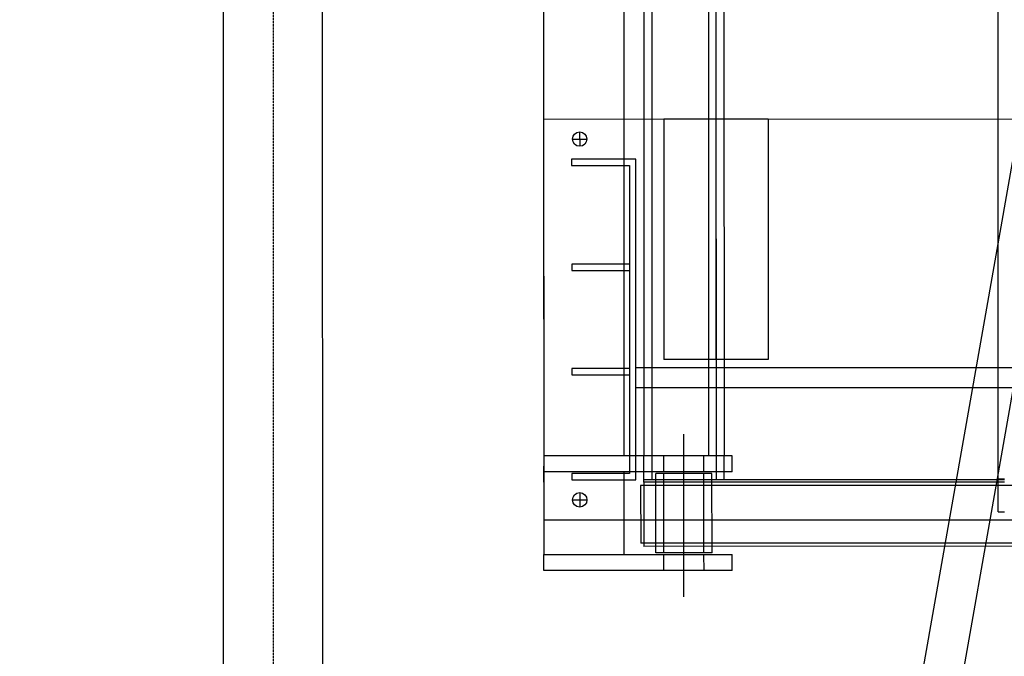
# Model space of a CAD drawing. Header units: metres. Extents: x -270273 to 328371, y -146885 to 591473.
# Tile 348 of 473: x -23230 to -22002, y 450678 to 451472. Entities that reach past the tile are written whole.
import ezdxf
from ezdxf.lldxf.tags import DXFTag

# ---------------------------------------------------------------- set-up
doc = ezdxf.new("R2010")
doc.units = ezdxf.units.M
doc.linetypes.add('DASHED', pattern=[19.05, 12.7, -6.35])
doc.linetypes.add('STIPPELFIJN', pattern=[0.375, 0.25, -0.125])
doc.layers.get('0').update_dxf_attribs({"color": 151})
for name, color, linetype in [('B-XX-GR-KRUIDEN-G', 98, 'Continuous'), ('B-XX-VH-KANTVERHARDING-G', 253, 'Continuous'), ('Iv-status-nieuw', 170, 'Continuous')]:
    doc.layers.add(name, color=color, linetype=linetype)
doc.layers.add('B-XX-KL-ELEKTRA-G_HDSR', color=190, linetype='HDSR_Elektra', transparency=0.5)
doc.styles.get("Standard").update_dxf_attribs({"font": 'iv-font.shx'})
tags = doc.linetypes.add('HDSR_Elektra', pattern='A,25,-2,["E",Standard,S=1.5,R=0,X=0,Y=-0.75],-4', length=31).pattern_tags.tags
tags[6] = DXFTag(74, 10)

# ---------------------------------------------------------------- blocks, each defined once
blk = doc.blocks.new('220236-200 ZCS BA')
for p, q in [((-5139, 491.2), (-5139, 2871.2)), ((-5500, 561.2), (-5500, 2801.2)), ((-5706, 1681.2), (-5706, 438.2)), ((-5606, 1681.2), (-5606, 561.2)), ((-5581, 1681.2), (-5581, 561.2)), ((-5571, 1681.2), (-5571, 531.2)), ((-5491, 1681.2), (-5491, 531.2)), ((-5481, 1681.2), (-5481, 561.2)), ((-5706, 981.2), (-2706, 981.2)), ((-5706, 981.2), (-5706, 481.2)), ((-5556, 981.2), (-5556, 681.2)), ((-5426, 981.2), (-5556, 981.2)), ((-5491, 981.2), (-5491, 681.2)), ((-5426, 981.2), (-5426, 681.2)), ((-5661, 965.2), (-5661, 947.2)), ((-5670, 956.2), (-5652, 956.2)), ((-5591, 931.2), (-5671, 931.2)), ((-5671, 931.2), (-5671, 923.2)), ((-5671, 923.2), (-5599, 923.2)), ((-5599, 923.2), (-5599, 539.2)), ((-5591, 531.2), (-5591, 931.2)), ((-5599, 800.2), (-5671, 800.2)), ((-5671, 800.2), (-5671, 792.2)), ((-5671, 792.2), (-5599, 792.2)), ((-5426, 681.2), (-5556, 681.2)), ((-5599, 670.2), (-5671, 670.2)), ((-5671, 670.2), (-5671, 662.2)), ((-5591, 671.2), (-2706, 671.2)), ((-5671, 662.2), (-5599, 662.2)), ((-5591, 646.2), (-2706, 646.2)), ((-5531, 385.2), (-5531, 588)), ((-5471, 561.2), (-5706, 561.2)), ((-5581, 541.2), (-5581, 561.2)), ((-5556, 541.2), (-5556, 561.2)), ((-5506, 541.2), (-5506, 561.2)), ((-5481, 541.2), (-5481, 561.2)), ((-5471, 541.2), (-5471, 561.2)), ((-5706, 528.2), (-5706, 548.2)), ((-5471, 541.2), (-5706, 541.2)), ((-5606, 541.2), (-5606, 438.2)), ((-5581, 528.2), (-5581, 541.2)), ((-5481, 531.2), (-5481, 541.2)), ((-5599, 539.2), (-5671, 539.2)), ((-5671, 539.2), (-5671, 531.2)), ((-5671, 531.2), (-5591, 531.2)), ((-5131, 531.2), (-5581, 531.2)), ((-5581, 528.2), (-5581, 448.2)), ((-5131, 528.2), (-5581, 528.2)), ((-5566, 531.2), (-5566, 539.2)), ((-5496, 539.2), (-5566, 539.2)), ((-5566, 448.2), (-5566, 531.2)), ((-5556, 440.2), (-5556, 539.2)), ((-5506, 440.2), (-5506, 539.2)), ((-5496, 531.2), (-5496, 539.2)), ((-5496, 448.2), (-5496, 531.2)), ((-5139, 532.2), (-5131, 532.2)), ((-5706, 522.2), (-5706, 462.2)), ((-5706, 522.2), (-5706, 499.7)), ((-5585, 524.2), (-5585, 452.2)), ((-5581, 524.2), (-5585, 524.2)), ((-574, 524.2), (-5581, 524.2)), ((-5670, 506.2), (-5652, 506.2)), ((-5661, 515.2), (-5661, 497.2)), ((-5706, 484.7), (-5706, 462.2)), ((-5706, 481.2), (-2706, 481.2)), ((-5139, 491.2), (-5131, 491.2)), ((-5581, 452.2), (-5585, 452.2)), ((-502, 452.2), (-5581, 452.2)), ((-498, 448.2), (-5581, 448.2)), ((-5566, 440.2), (-5566, 448.2)), ((-5496, 440.2), (-5496, 448.2)), ((-5706, 438.2), (-5471, 438.2)), ((-5706, 418.2), (-5706, 438.2)), ((-5496, 440.2), (-5566, 440.2)), ((-5556, 418.2), (-5556, 438.2)), ((-5506, 418.2), (-5506, 438.2)), ((-5471, 418.2), (-5471, 438.2)), ((-5471, 418.2), (-5706, 418.2))]:
    blk.add_line(p, q)
for centre in [(-5661, 956.2), (-5661, 506.2)]:
    blk.add_circle(centre, 9)

msp = doc.modelspace()

# ---------------------------------------------------------------- hatches: boundary and pattern name
at = {"layer": 'B-XX-GR-KRUIDEN-G'}
h = msp.add_hatch(dxfattribs=at)
h.set_pattern_fill('SWAMP', color=256, scale=200, angle=-97.4574917, style=0)
h.set_pattern_definition([(0.0124, (-169787, 422764.2), (2539.05, 4399.95), [635, -4445]), (90.0124, (-169469.6, 422764.3), (-2540.95, 4398.85), [317.5, -8481.32]), (90.0124, (-169390.2, 422764.3), (-2540.95, 4398.85), [254, -8544.82]), (90.0124, (-169549, 422764.3), (-2540.95, 4398.85), [254, -8544.82]), (60.0124, (-169311, 422764.3), (-2540.94, 4398.855), [203.2, -4876.8]), (120.0124, (-169628.3, 422764.3), (-5079.99, -1.09), [203.2, -4876.8])])
edge = h.paths.add_edge_path()
edge.add_line((36170.9472, 467983.6184), (38807.233, 461086.9412))
edge.add_line((38807.233, 461086.9412), (38810.3624, 446608.8711))
edge.add_line((38810.3624, 446608.8711), (36139.8786, 446617.0471))
edge.add_line((36139.8786, 446617.0471), (36139.3863, 448894.8075))
edge.add_arc((26136.1817, 449088.8049), 10005.0855, -1.1110278, 90.28114678)
edge.add_line((26087.0876, 459093.77), (-20270.5154, 459143.9755))
edge.add_arc((-20265.5372, 463740.6222), 4596.6494, -137.9370367, -90.0620515, ccw=False)
edge.add_arc((-19672.5507, 464275.7307), 5395.3822, 181.6170689, 222.0629633, ccw=False)
edge.add_line((-25065.7842, 464123.4761), (-24911.4892, 502084.5462))
edge.add_line((-24911.4892, 502084.5462), (-40389.596, 502066.3386))
edge.add_line((-40389.596, 502066.3386), (-40389.5679, 501936.3442))
edge.add_line((-40389.5679, 501936.3442), (-53833.1309, 502045.977))
edge.add_line((-53833.1309, 502045.977), (-53832.4793, 499030.9938))
edge.add_arc((-53104.9668, 477843.061), 21200.4192, 91.96654498, 195.54166744)
edge.add_line((-73530.2108, 472162.6399), (-85297.5491, 472187.7091))
edge.add_arc((-105694.9499, 477855.2396), 21170.1409, -15.52824644, -5.12163447)
edge.add_line((-84609.3324, 475965.3729), (-84426.1974, 476009.7959))
edge.add_line((-84426.1974, 476009.7959), (-84404.1656, 479488.6016))
edge.add_line((-84404.1656, 479488.6016), (-84592.4424, 479546.1089))
edge.add_arc((-105694.9499, 477855.2396), 21170.1409, 4.58112078, 40.16416305)
edge.add_line((-89516.7368, 491509.5535), (-88685.4405, 492457.8708))
edge.add_line((-88685.4405, 492457.8708), (-91129.8677, 494858.1815))
edge.add_line((-91129.8677, 494858.1815), (-91980.7846, 493982.7483))
edge.add_arc((-105694.9499, 477855.2396), 21170.1409, 49.62353804, 84.87836553)
edge.add_line((-103805.0832, 498940.8572), (-103849.5062, 499123.9922))
edge.add_line((-103849.5062, 499123.9922), (-107328.3119, 499146.024))
edge.add_line((-107328.3119, 499146.024), (-107385.8192, 498957.7472))
edge.add_arc((-105694.9499, 477855.2396), 21170.1409, 94.58112078, 174.69316232)
edge.add_line((-126774.3486, 479813.2536), (-126963.3386, 479758.1356))
edge.add_line((-126963.3386, 479758.1356), (-126970.8713, 478568.7335))
edge.add_line((-126970.8713, 478568.7335), (-131112.6749, 478567.8383))
edge.add_arc((-151816.1218, 482872.4158), 21146.2078, -11.74536935, -5.34483933)
edge.add_line((-130761.8556, 480902.6507), (-130187.6684, 481039.2303))
edge.add_line((-130187.6684, 481039.2303), (-130188.4691, 484743.9745))
edge.add_line((-130188.4691, 484743.9745), (-130763.9199, 484864.1226))
edge.add_arc((-151816.1218, 482872.4158), 21146.2078, 5.40455287, 40.29433512)
edge.add_line((-135687.2267, 496547.9723), (-133699.597, 498565.198))
edge.add_line((-133699.597, 498565.198), (-136154.7736, 501065.7068))
edge.add_line((-136154.7736, 501065.7068), (-138168.0435, 499024.5692))
edge.add_arc((-151816.1218, 482872.4158), 21146.2078, 49.80320678, 84.65516068)
edge.add_line((-149846.3567, 503926.6821), (-149982.9363, 504500.8693))
edge.add_line((-149982.9363, 504500.8693), (-153687.6805, 504500.0685))
edge.add_line((-153687.6805, 504500.0685), (-153807.8287, 503924.6178))
edge.add_arc((-151816.1218, 482872.4158), 21146.2078, 95.40455287, 174.61534846)
edge.add_line((-172869.0143, 484856.8102), (-173444.5807, 484736.4292))
edge.add_line((-173444.5807, 484736.4292), (-173443.9373, 481031.7179))
edge.add_line((-173443.9373, 481031.7179), (-172869.7027, 480895.3377))
edge.add_arc((-151816.1218, 482872.4158), 21146.2078, 185.36474065, 210.81018619)
edge.add_line((-169977.941, 472041.422), (-173156.5236, 469766.6195))
edge.add_line((-173156.5236, 469766.6195), (-173318.7736, 469986.9156))
edge.add_line((-173318.7736, 469986.9156), (-183515.6316, 470032.0264))
edge.add_line((-183515.6316, 470032.0264), (-178966.2174, 504414.1056))
edge.add_line((-178966.2174, 504414.1056), (-138029.0908, 505121.838))
edge.add_line((-138029.0908, 505121.838), (-125211.8682, 505143.466))
edge.add_line((-125211.8682, 505143.466), (-121440.4628, 504962.4419))
edge.add_line((-121440.4628, 504962.4419), (-88409.978, 505411.5782))
edge.add_line((-88409.978, 505411.5782), (-55380.4993, 505934.7039))
edge.add_line((-55380.4993, 505934.7039), (-30572.423, 504796.219))
edge.add_line((-30572.423, 504796.219), (7219.6754, 502185.0736))
edge.add_line((7219.6754, 502185.0736), (36199.6742, 500183.6794))
edge.add_line((36199.6742, 500183.6794), (36170.9472, 467983.6184))
h.paths.add_polyline_path([(-84127.6167, 501450.8827), (-82224.8295, 503264.2573), (-80386.3966, 501456.3581), (-80382.3411, 499652.57), (-82305.7412, 499659.2658)], flags=16)

# ---------------------------------------------------------------- linework, layer by layer
at = {"layer": 'B-XX-KL-ELEKTRA-G_HDSR', "linetype": 'DASHED', "const_width": 200}
msp.add_lwpolyline([(-22025.0276, 455063.6186, 0.398566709), (-24820.033, 451263.0021)], format="xyb", dxfattribs=at)
at = {"layer": 'B-XX-VH-KANTVERHARDING-G'}
msp.add_lwpolyline([(21437.0163, 454648.0834), (-20311.0375, 454639.0598, 0.414213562), (-25729.8659, 449217.8884), (-25726.7967, 435017.8887, 0.414213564), (-20305.6252, 429599.0604), (21022.4286, 429607.9935, 0.414213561), (31440.1761, 440030.2455), (31439.1775, 444650.2451)], format="xyb", dxfattribs=at)
at = {"layer": 'Iv-status-nieuw'}
for p, q in [((-22975.7444, 447414.1343), (-22975.7444, 452047.6609)), ((-22166.1795, 450302.2815), (-21858.7559, 452047.9736)), ((-22116.1785, 450297.9179), (-21807.9846, 452047.9846)), ((-22850.7444, 447414.1343), (-22852.2003, 451985.205))]:
    msp.add_line(p, q, dxfattribs=at)
at = {"layer": 'Iv-status-nieuw', "linetype": 'STIPPELFIJN'}
msp.add_lwpolyline([(-19379.1507, 431397.1865), (-20501.1507, 431397.1865), (-22752.3705, 431397.1865), (-23635.991, 432280.807), (-23635.991, 446522.3456), (-22913.2444, 447245.0923), (-22913.2444, 451878.6435), (-22576.5568, 451878.7764)], dxfattribs=at)

# ---------------------------------------------------------------- block references
at = {"layer": 'Iv-status-nieuw', "rotation": 0.0123842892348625}
msp.add_blockref('220236-200 ZCS BA', (-16870.1713, 450367.8263), dxfattribs=at)

doc.saveas('drawing.dxf')
